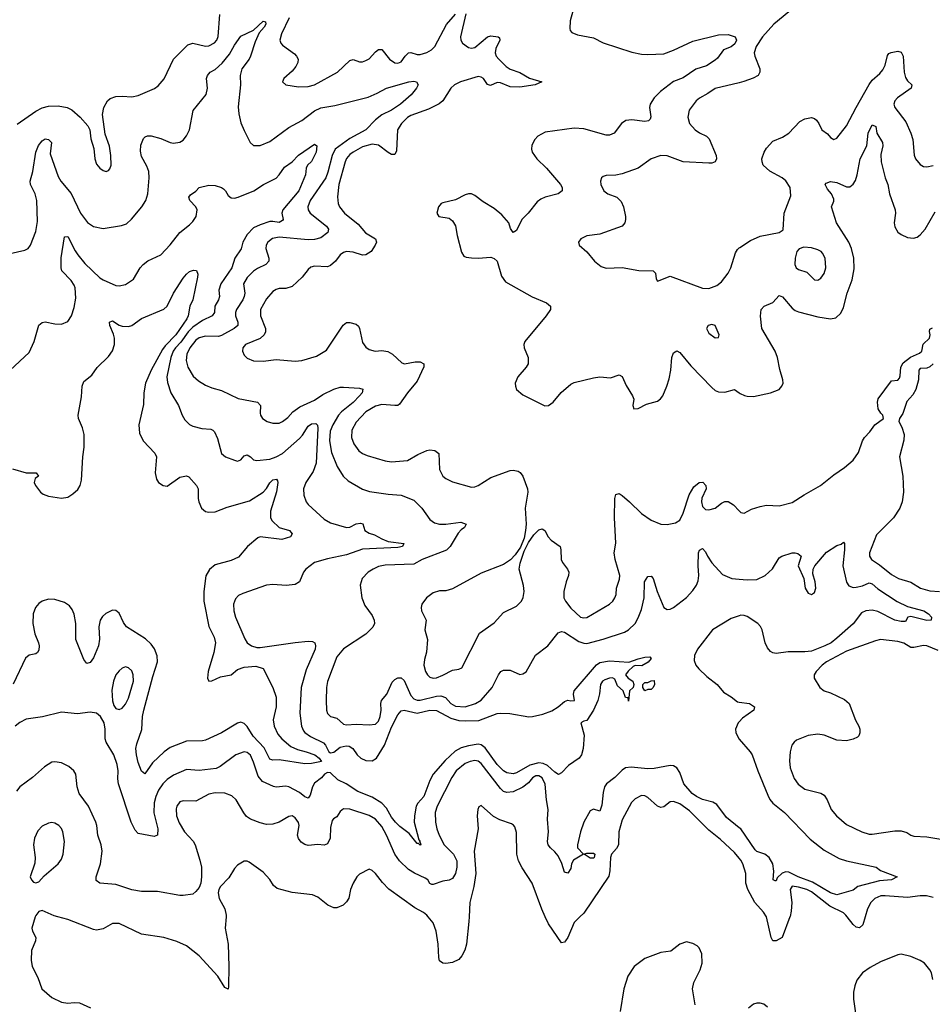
# Model space of a CAD drawing. Header units: inches. Extents: x 1173000 to 1307049, y 522583 to 678455.
# Tile 388 of 617: x 1285510 to 1291205, y 569454 to 575597. Entities that reach past the tile are written whole.
import ezdxf

# ---------------------------------------------------------------- set-up
doc = ezdxf.new("R2010")
doc.units = ezdxf.units.IN
doc.header["$MEASUREMENT"] = 0
for name, color, linetype in [('B2586', 7, 'Continuous'), ('B2587', 7, 'Continuous'), ('B2596', 7, 'Continuous'), ('B2597', 7, 'Continuous')]:
    doc.layers.add(name, color=color, linetype=linetype)

msp = doc.modelspace()

# ---------------------------------------------------------------- linework, layer by layer
at = {"layer": 'B2586', "color": 5}
for points, elevation in [([(1285607.6, 570000), (1285586.8, 569930), (1285590.7, 569910), (1285610.5, 569870), (1285608.5, 569850), (1285583.1, 569790), (1285581.1, 569730), (1285588.8, 569690), (1285622.2, 569622.2), (1285647.4, 569550), (1285710, 569497), (1285770, 569467.6), (1285810, 569461.5), (1285850, 569466.3), (1285883.6, 569463.6), (1285951.2, 569431.2)], 880), ([(1286798, 570000), (1286792.9, 569930), (1286811.9, 569830), (1286815.6, 569690), (1286814, 569566), (1286810, 569549), (1286790, 569559.3), (1286746.3, 569630), (1286630, 569756.3), (1286550, 569818.3), (1286490, 569845.7), (1286410, 569871), (1286270, 569892.4), (1286130, 569958.9), (1286090, 569958.7), (1286030, 569924.7), (1285990, 569916.9), (1285970, 569920.5), (1285810, 569984), (1285748.5, 570000)], 880), ([(1288314.6, 570000), (1288312.9, 569970), (1288297.2, 569830), (1288288.2, 569791.8), (1288270, 569757), (1288250, 569734), (1288210, 569715.6), (1288170, 569709.6), (1288151.5, 569711.5), (1288130, 569725.2), (1288125.2, 569745.2), (1288121.5, 569830), (1288109, 569910), (1288090, 569962), (1288059.1, 570000)], 880), ([(1289005.7, 570000), (1288970, 569965.2), (1288930.5, 569870.5), (1288916.4, 569850), (1288910, 569842.9), (1288890, 569838.4), (1288810, 569956.3), (1288789.6, 570000)], 880), ([(1289724.2, 569450), (1289708.3, 569550), (1289715.8, 569590), (1289755.8, 569670), (1289769.6, 569710), (1289767.6, 569770), (1289750, 569806), (1289738, 569818), (1289710, 569834.5), (1289670, 569844.5), (1289630, 569829.4), (1289573.7, 569786.3), (1289510, 569776.8), (1289410, 569740.4), (1289344.2, 569690), (1289304, 569630), (1289280.3, 569550), (1289258, 569410)], 920)]:
    msp.add_lwpolyline(points, dxfattribs=dict(at, elevation=elevation))
at = {"layer": 'B2587', "color": 5}
for points, elevation in [([(1285493.7, 574946.3), (1285610, 575026), (1285650, 575046.8), (1285690, 575057.7), (1285750, 575060.2), (1285807.3, 575050), (1285835, 575035), (1285888.2, 574988.2), (1285935.1, 574935.1), (1285946.7, 574910), (1285954.9, 574854.9), (1285972.7, 574792.7), (1285978.4, 574730), (1285990, 574694.8), (1286010, 574670.7), (1286030, 574656.3), (1286050, 574650.7), (1286063.7, 574656.3), (1286073.3, 574666.7), (1286080.7, 574690), (1286079.7, 574750), (1286070, 574808.7), (1286043.9, 574883.9), (1286026, 575006), (1286035.9, 575050), (1286057.6, 575090), (1286075.4, 575104.6), (1286110, 575117.1), (1286150, 575120.2), (1286210, 575116.3), (1286250, 575125), (1286351.8, 575168.2), (1286374.6, 575185.4), (1286410.8, 575229.2), (1286469.9, 575350.1), (1286560, 575440), (1286590, 575450.2), (1286670, 575432), (1286690, 575434), (1286726.5, 575453.5), (1286739.8, 575470), (1286747.9, 575492.1), (1286758.6, 575630)], 880), ([(1288293.7, 575633.7), (1288261.2, 575490), (1288262, 575470), (1288272.2, 575450), (1288310, 575423.6), (1288330, 575419.7), (1288350, 575423.2), (1288430, 575490.2), (1288450, 575495.5), (1288496, 575490), (1288503.8, 575483.8), (1288505.3, 575470), (1288481.8, 575418.2), (1288477.4, 575390), (1288483.2, 575370), (1288498.9, 575350), (1288545.5, 575305.5), (1288570, 575288.3), (1288630, 575268.1), (1288692.2, 575232.2), (1288767.7, 575210), (1288727.3, 575190), (1288630, 575176.7), (1288570, 575178.7), (1288510, 575202.8), (1288490, 575205), (1288447.6, 575187.6), (1288430, 575192.8), (1288405.1, 575230), (1288390, 575239.1), (1288370, 575242.5), (1288260.9, 575210), (1288222.4, 575190), (1288200.2, 575170), (1288150.2, 575090), (1288127.3, 575072.7), (1288060.4, 575039.6), (1287950, 574999.4), (1287930, 574987.2), (1287893.5, 574950), (1287868, 574910), (1287860.4, 574779.6), (1287850, 574756.3), (1287830, 574757.1), (1287810, 574768.5), (1287750, 574814.2), (1287710, 574821), (1287650, 574803.8), (1287590, 574771.7), (1287570, 574756.1), (1287550, 574731.8), (1287540.4, 574710), (1287501, 574570), (1287492.5, 574492.5), (1287497.8, 574450), (1287505, 574430), (1287536.1, 574390), (1287622.5, 574322.5), (1287666.9, 574266.9), (1287730.3, 574230), (1287737.3, 574210), (1287727.6, 574190), (1287702.4, 574150), (1287670, 574129.8), (1287650, 574127.7), (1287590, 574147.3), (1287549.6, 574150.4), (1287530, 574144.2), (1287509.6, 574130.4), (1287480.6, 574090), (1287450, 574063.2), (1287430, 574055), (1287350, 574059.2), (1287327.1, 574052.9), (1287310, 574038), (1287273, 573990), (1287210, 573932.1), (1287170, 573920.7), (1287130, 573920.3), (1287110, 573914.8), (1287090, 573902.4), (1287050, 573856.1), (1287013.7, 573790), (1287011.7, 573750), (1287043.8, 573670), (1287043.5, 573650), (1287035.2, 573630), (1287010, 573607.9), (1286918.7, 573570), (1286902, 573550), (1286899.6, 573530), (1286910, 573504.4), (1286930, 573484.6), (1286969.3, 573469.3), (1287030, 573467.1), (1287110, 573477.3), (1287230, 573466.7), (1287270, 573470.3), (1287361.4, 573498.6), (1287425.5, 573534.5), (1287529, 573691), (1287550, 573707), (1287570, 573708.9), (1287610, 573697.6), (1287624.8, 573684.8), (1287631.3, 573671.3), (1287650, 573583), (1287670, 573554), (1287690, 573538.9), (1287729.1, 573529.1), (1287770, 573532.6), (1287806.7, 573526.7), (1287836.3, 573510), (1287895.5, 573455.5), (1287910.5, 573450.5), (1287977.2, 573462.8), (1288010, 573462.3), (1288031.1, 573451.1), (1288032.3, 573432.3), (1287990, 573342.8), (1287929.2, 573270), (1287880.7, 573199.3), (1287868.9, 573191.1), (1287850.3, 573189.7), (1287770, 573197), (1287730, 573185.8), (1287670, 573149.8), (1287610, 573086.8), (1287582.8, 573037.2), (1287580.4, 572990), (1287594.3, 572950), (1287627.3, 572907.3), (1287650, 572890.2), (1287677.6, 572877.6), (1287790, 572844.7), (1287830, 572838.6), (1287930, 572846.5), (1287995.4, 572884.6), (1288050, 572908.8), (1288070, 572913.1), (1288101, 572910), (1288126.4, 572890), (1288130, 572791.3), (1288150.4, 572750), (1288170, 572733.7), (1288210, 572714.6), (1288330, 572679.6), (1288350, 572681.8), (1288370, 572691.9), (1288450, 572740.4), (1288570, 572784), (1288590, 572786.5), (1288620, 572780), (1288632.9, 572772.9), (1288649.1, 572750), (1288678.6, 572670), (1288681.7, 572650), (1288664.2, 572550), (1288670.3, 572450), (1288666.7, 572410), (1288657, 572363), (1288634.6, 572305.4), (1288601.7, 572258.3), (1288572.9, 572227.1), (1288530, 572197.6), (1288390, 572144.2), (1288210, 572046.2), (1288170, 572033.3), (1288130, 572032.9), (1288090, 572022), (1288048.8, 571990), (1288020.3, 571950), (1288015.3, 571930), (1288017.6, 571910), (1288046, 571850), (1288037.6, 571790), (1288054.9, 571730), (1288049, 571651), (1288035.2, 571604.8), (1288031.4, 571570), (1288043.2, 571530), (1288054.9, 571510), (1288070, 571496), (1288090, 571489.3), (1288111.7, 571491.7), (1288150, 571506.7), (1288210, 571539.1), (1288250, 571544.6), (1288270, 571553), (1288379.7, 571770), (1288470, 571834), (1288530, 571898.7), (1288610, 571938.4), (1288641.6, 571970), (1288651.9, 571991.9), (1288658.7, 572030), (1288653.6, 572066.4), (1288627, 572170), (1288632.9, 572207.1), (1288658.7, 572281.3), (1288684.7, 572335.3), (1288717.4, 572382.6), (1288750, 572413.4), (1288770, 572420.4), (1288787.3, 572410), (1288808.7, 572370), (1288826, 572350), (1288882.4, 572310), (1288887.2, 572290), (1288889.2, 572229.2), (1288896.5, 572210), (1288929.2, 572169.2), (1288937.3, 572150), (1288935.5, 572130), (1288919.8, 572090), (1288905.3, 572030), (1288905.9, 571990), (1288915.9, 571970), (1288950, 571926.5), (1289010, 571870.3), (1289030, 571864.8), (1289050, 571867.8), (1289189.7, 571950), (1289211.2, 571970), (1289224.7, 571990), (1289231.1, 572010), (1289235.1, 572050), (1289253.5, 572106.5), (1289255.3, 572130), (1289226.6, 572230), (1289220.5, 572270), (1289229.7, 572330.3), (1289222.2, 572490), (1289223.2, 572610), (1289230, 572634), (1289250, 572640.3), (1289270, 572629.1), (1289316, 572590), (1289390, 572516), (1289450, 572474), (1289510, 572448.9), (1289550, 572447.4), (1289602.3, 572457.7), (1289630, 572474), (1289650, 572519.1), (1289686.7, 572633.3), (1289717.4, 572682.6), (1289750, 572708.8), (1289772.6, 572712.6), (1289792, 572690), (1289794.6, 572670), (1289767.3, 572612.7), (1289764.1, 572590), (1289770, 572559.3), (1289790, 572540.7), (1289810, 572538.5), (1289850, 572548.9), (1289890, 572580.7), (1289910, 572590.8), (1289930, 572590.7), (1289964, 572570), (1290000, 572532.4)], 880), ([(1287192.2, 575607.8), (1287142.7, 575510), (1287132.8, 575470), (1287139.5, 575450), (1287150, 575437.6), (1287224.1, 575384.1), (1287237.6, 575370), (1287247, 575350), (1287245.7, 575330), (1287234, 575306), (1287210, 575276.9), (1287157.3, 575230), (1287151, 575210), (1287170.6, 575190.6), (1287250, 575178), (1287310, 575180.3), (1287350, 575190.2), (1287493, 575270), (1287570, 575342.4), (1287590, 575348.2), (1287630, 575335.3), (1287650, 575334.9), (1287670, 575341.7), (1287690, 575353.4), (1287730, 575396), (1287750, 575410.3), (1287770, 575410.4), (1287818, 575350), (1287850, 575327.1), (1287870, 575326.2), (1287890, 575333.7), (1287915.4, 575370), (1287937.2, 575390), (1287950, 575393.4), (1287990, 575379.1), (1288010, 575379.7), (1288050, 575392.2), (1288079.8, 575410), (1288100.2, 575430), (1288172.6, 575567.4), (1288230, 575631.2)], 880), ([(1288961.5, 575650), (1288946, 575590), (1288942.4, 575542.4), (1288944.9, 575530), (1288956.4, 575516.4), (1288990, 575502.4), (1289090, 575484.2), (1289152, 575452), (1289330, 575394), (1289390, 575382.2), (1289430, 575379.7), (1289530, 575384.3), (1289590, 575406.7), (1289710, 575463.5), (1289870, 575503.1), (1289930, 575504.7), (1289974.6, 575490), (1289982.3, 575470), (1289972.6, 575447.4), (1289950, 575427.8), (1289901.7, 575410), (1289863.6, 575356.4), (1289850, 575344.4), (1289796.3, 575310), (1289730, 575289), (1289650, 575234), (1289590, 575211.5), (1289507.8, 575150), (1289469.4, 575110), (1289443.7, 575070), (1289440.8, 575050), (1289448.5, 574991.5), (1289443.5, 574976.5), (1289433.3, 574966.7), (1289410, 574962.2), (1289330, 574973.3), (1289292.4, 574967.6), (1289266.3, 574950), (1289219.5, 574890), (1289190, 574876), (1289170, 574876.4), (1289030, 574916.1), (1288970, 574921.1), (1288790, 574895.8), (1288743.8, 574870), (1288725.3, 574850), (1288705.9, 574814.1), (1288702.8, 574790), (1288707.9, 574770), (1288736.1, 574730), (1288798.3, 574670), (1288883.8, 574570), (1288894.4, 574550), (1288895.5, 574530), (1288870.2, 574509.8), (1288790, 574489.7), (1288761.8, 574478.2), (1288738.2, 574461.8), (1288683.1, 574390), (1288643, 574350), (1288610, 574282), (1288590, 574268.7), (1288573.6, 574293.6), (1288562, 574330), (1288518.8, 574378.8), (1288470, 574419.1), (1288401.3, 574461.3), (1288350, 574501.1), (1288330, 574509.7), (1288310, 574511.2), (1288290, 574505.4), (1288230, 574472.4), (1288150, 574455.4), (1288139.1, 574450), (1288122.4, 574430), (1288114, 574390), (1288126, 574370), (1288190, 574358), (1288210, 574342), (1288230, 574310.8), (1288239.5, 574250), (1288266, 574146), (1288282, 574122), (1288295.6, 574115.6), (1288330, 574110.4), (1288370, 574108.4), (1288450, 574114.9), (1288470, 574107.7), (1288490.5, 574090), (1288516.5, 573996.5), (1288541.5, 573961.5), (1288707.6, 573867.6), (1288798, 573830), (1288822, 573810), (1288822, 573790), (1288796.3, 573750), (1288662.4, 573590), (1288656.4, 573570), (1288657.6, 573550), (1288683, 573490), (1288682, 573450), (1288670.6, 573430), (1288618, 573370), (1288602.4, 573330), (1288603.1, 573310), (1288610.5, 573290), (1288650, 573257.1), (1288787.1, 573187.1), (1288810, 573190.3), (1288838.9, 573210), (1288889.1, 573270.9), (1288950, 573322.6), (1288970, 573333.7), (1289090, 573363.1), (1289130, 573368.8), (1289196.9, 573363.1), (1289250, 573380.7), (1289270, 573371), (1289295.1, 573315.1), (1289334.9, 573250), (1289342, 573230), (1289336, 573190), (1289342, 573170), (1289370, 573171), (1289420.6, 573199.4), (1289490, 573217), (1289508.7, 573231.3), (1289522.4, 573250), (1289548.9, 573311.1), (1289562.6, 573357.4), (1289574, 573410), (1289578.5, 573490), (1289590, 573519.1), (1289610, 573530.4), (1289630, 573521.3), (1289698, 573438), (1289830, 573302), (1289850, 573284.6), (1289870, 573274.6), (1289910, 573273.1), (1289970, 573290.4), (1290000, 573268.8)], 920), ([(1285450, 574138.3), (1285541.4, 574158.6), (1285562, 574170), (1285576.9, 574190), (1285610, 574274.8), (1285622, 574338), (1285617.4, 574470), (1285607.1, 574510), (1285578.2, 574570), (1285575.6, 574590), (1285592.2, 574650), (1285609.8, 574770.2), (1285627.7, 574812.3), (1285650, 574842), (1285670, 574853), (1285690, 574850.4), (1285708.2, 574830), (1285700.2, 574760.2), (1285750, 574619.5), (1285767.6, 574590), (1285831.8, 574511.8), (1285890, 574390.4), (1285932.8, 574332.8), (1285970, 574306.3), (1286030, 574295.3), (1286146.1, 574313.9), (1286175.5, 574324.5), (1286208.1, 574351.9), (1286272.2, 574430), (1286296.4, 574470), (1286308.8, 574510), (1286317.7, 574610), (1286315.3, 574650), (1286303.2, 574683.2), (1286270, 574743.7), (1286264.1, 574775.9), (1286265.7, 574814.3), (1286283.1, 574856.9), (1286293.1, 574866.9), (1286307.7, 574872.3), (1286330, 574872.7), (1286390, 574856.9), (1286450, 574830.3), (1286470, 574826), (1286510, 574832.8), (1286530, 574844.9), (1286550, 574871.7), (1286570, 574910.4), (1286593.1, 575030), (1286673.2, 575130), (1286681.5, 575170), (1286676.4, 575230), (1286682, 575250), (1286698.3, 575270), (1286730, 575287.2), (1286773, 575327), (1286818.6, 575381.4), (1286850, 575438), (1286890, 575494.4), (1286968.2, 575531.8), (1287030, 575588.4), (1287044, 575584), (1287046.7, 575570), (1287035, 575550), (1287004.1, 575515.9), (1286980.4, 575459.6), (1286951.3, 575368.7), (1286942, 575350), (1286895.3, 575290), (1286884.8, 575250), (1286887.4, 575190), (1286873, 575053), (1286876.6, 575010), (1286890, 574954), (1286910, 574904.9), (1286948, 574830), (1286970, 574813), (1287010, 574812.2), (1287070, 574836.9), (1287190, 574925.5), (1287270, 574967.5), (1287350, 575029.4), (1287390, 575048), (1287477.5, 575062.5), (1287685.4, 575114.6), (1287741.5, 575138.5), (1287798, 575170), (1287939, 575210), (1287970, 575213.6), (1287986, 575210), (1287995.8, 575190), (1287985.7, 575170), (1287952.2, 575127.8), (1287885.3, 575070), (1287830, 575032.2), (1287770, 575002.9), (1287730, 574971.9), (1287670, 574910.8), (1287570, 574856.9), (1287479.6, 574790), (1287460.8, 574750), (1287433.7, 574646.3), (1287419.7, 574610), (1287323.2, 574470), (1287307.9, 574430), (1287310.2, 574410), (1287323.6, 574390), (1287425.5, 574310), (1287436.1, 574290), (1287432.9, 574270), (1287390, 574236.4), (1287350, 574224.8), (1287310, 574223.4), (1287130, 574239.9), (1287088.4, 574231.6), (1287058.2, 574210), (1287047.7, 574190), (1287046.3, 574170), (1287065.4, 574110), (1287065.5, 574090), (1287047, 574070), (1286995, 574045), (1286970, 574027.7), (1286930, 573988.5), (1286907.2, 573950), (1286914.2, 573890), (1286910.9, 573870), (1286902.3, 573850), (1286862.1, 573790), (1286856.1, 573770), (1286856.3, 573750), (1286871.8, 573710), (1286872.1, 573690), (1286847.9, 573670), (1286770, 573626.2), (1286750, 573621.6), (1286670, 573621.7), (1286630, 573611.6), (1286610, 573598), (1286571.1, 573550), (1286552.1, 573510), (1286548.6, 573470), (1286559.8, 573430), (1286593.3, 573373.3), (1286624.9, 573344.9), (1286670, 573317.6), (1286710, 573300.8), (1286770, 573283.7), (1286873.7, 573233.7), (1286994, 573210), (1287012, 573190), (1287010, 573142), (1287012.2, 573130), (1287025.7, 573110), (1287053.4, 573090), (1287090, 573079.2), (1287130, 573079.6), (1287150.7, 573089.3), (1287183.7, 573116.3), (1287215.1, 573150), (1287257.7, 573182.3), (1287350, 573223.2), (1287402.1, 573257.9), (1287470, 573292.1), (1287510, 573303.6), (1287530, 573304), (1287630, 573299.1), (1287651.6, 573291.6), (1287647.3, 573270), (1287631.4, 573250), (1287591.8, 573208.2), (1287518.1, 573150), (1287499.6, 573130), (1287465, 573070), (1287448.4, 573030), (1287443.5, 572970), (1287456.1, 572896.1), (1287490.1, 572810.1), (1287528.9, 572750), (1287560.3, 572720.3), (1287650, 572667.9), (1287693.7, 572653.7), (1287810, 572636.5), (1287890, 572630.2), (1287970, 572598.9), (1288019.5, 572550), (1288070, 572479.3), (1288097.5, 572457.5), (1288130, 572450.2), (1288170, 572450.2), (1288262.5, 572462.5), (1288295.5, 572450), (1288286, 572430), (1288265, 572415), (1288246.2, 572393.8), (1288196.9, 572310), (1288172.5, 572287.5), (1288021.1, 572230), (1287970, 572199.3), (1287790, 572193.7), (1287750, 572185.3), (1287714.9, 572170), (1287684.4, 572150), (1287647, 572110), (1287634.6, 572070), (1287646, 571990), (1287663.2, 571943.2), (1287710, 571880.7), (1287722, 571850), (1287723.1, 571830), (1287713.3, 571806.7), (1287670, 571763.5), (1287530, 571671.7), (1287490, 571623), (1287430, 571469), (1287424.3, 571430), (1287422, 571350), (1287423.6, 571290), (1287430, 571268), (1287450, 571250.3), (1287490, 571239.6), (1287530, 571201.2), (1287550, 571198), (1287610, 571202.8), (1287690, 571198), (1287730, 571201.3), (1287750, 571220.5), (1287760.3, 571250), (1287765, 571290), (1287762.8, 571330), (1287768.6, 571350), (1287800.8, 571390), (1287835.1, 571464.9), (1287850, 571479.7), (1287870, 571490.3), (1287890, 571491.8), (1287910, 571474), (1287950, 571380.7), (1287970, 571359.4), (1287990, 571352.1), (1288010, 571352.4), (1288110, 571376), (1288138.6, 571378.6), (1288168, 571368), (1288200.2, 571330), (1288230, 571313.9), (1288290, 571310.8), (1288355.1, 571330), (1288390, 571351.5), (1288459.2, 571430), (1288497.6, 571510), (1288512.7, 571530), (1288530, 571539.5), (1288570, 571539.5), (1288630, 571512.7), (1288650, 571516.4), (1288670, 571528.4), (1288728.1, 571631.9), (1288806, 571690), (1288870, 571772.7), (1288890, 571779.5), (1288910, 571775.6), (1288998.2, 571718.2), (1289030, 571706.5), (1289050, 571705.3), (1289150, 571731.9), (1289283.1, 571776.9), (1289310, 571791.3), (1289351.2, 571830), (1289370, 571864.6), (1289390, 571918), (1289406.5, 571990), (1289408.4, 572090), (1289430, 572122.5), (1289450, 572125.6), (1289462.7, 572110), (1289487.1, 572030), (1289530, 571930.5), (1289550, 571917.1), (1289570, 571920.4), (1289590, 571930.3), (1289670, 571992.4), (1289710, 572036.9), (1289732.6, 572070), (1289743.1, 572096.9), (1289748.6, 572130), (1289744.3, 572190), (1289746.8, 572270), (1289751.6, 572288.4), (1289770, 572297.6), (1289790, 572277.3), (1289801.3, 572250), (1289830, 572208.9), (1289895.4, 572135.4), (1289954, 572110), (1290000, 572106.1)], 860), ([(1290000, 575203.9), (1289850, 575168.3), (1289803.8, 575136.2), (1289752.1, 575107.9), (1289730.4, 575090), (1289687.9, 575032.1), (1289679.5, 574990), (1289690.4, 574950), (1289724.4, 574910), (1289751.2, 574891.2), (1289795.5, 574870), (1289813.2, 574853.2), (1289857, 574750), (1289858.4, 574730), (1289850.5, 574710), (1289830, 574702.4), (1289810, 574702), (1289650, 574710.8), (1289550, 574747.2), (1289510, 574749.7), (1289450, 574729.6), (1289369.2, 574670.8), (1289270, 574635.1), (1289230, 574628), (1289170, 574625.1), (1289150, 574619.3), (1289140.7, 574610), (1289133.4, 574590), (1289136.4, 574570), (1289154.9, 574530), (1289180.7, 574510), (1289236.3, 574490), (1289263.7, 574463.7), (1289276.9, 574430), (1289290.3, 574370), (1289290.3, 574350), (1289286.4, 574330), (1289270, 574309.7), (1289130, 574259.2), (1289050, 574249.3), (1289011.3, 574230), (1288998, 574210), (1289001, 574190), (1289048.5, 574148.5), (1289096.3, 574090), (1289138, 574058), (1289170, 574046), (1289270, 574052), (1289373.3, 574033.3), (1289462, 574030), (1289476.7, 574016.7), (1289481.4, 573981.4), (1289490, 573966.8), (1289570, 573998), (1289770, 573921.6), (1289810, 573919.1), (1289861.2, 573938.8), (1289890, 573960.7), (1289930, 574016.3), (1289946.9, 574050), (1289977.5, 574142.5), (1289990, 574164.4), (1290000, 574173.6)], 940), ([(1285450, 573410.8), (1285570, 573520.5), (1285599.7, 573590), (1285630, 573690.7), (1285650, 573707.3), (1285670, 573713), (1285730, 573699.1), (1285770, 573697.3), (1285810, 573714.8), (1285834, 573750), (1285850, 573802), (1285860.9, 573859.1), (1285855.5, 573924.5), (1285850, 573941.6), (1285831.6, 573970), (1285772.4, 574030), (1285768.1, 574050), (1285769.1, 574110.9), (1285790, 574242.8), (1285810, 574245.5), (1285855.3, 574155.3), (1285872.8, 574130), (1285916.5, 574076.5), (1286010, 573987.6), (1286030, 573974.3), (1286110, 573939.5), (1286130, 573935.8), (1286170, 573945.3), (1286221, 573979), (1286261.6, 574050), (1286279.5, 574070), (1286310, 574092.4), (1286390, 574130.5), (1286450, 574192.7), (1286509.6, 574270), (1286570, 574317), (1286590, 574338.4), (1286610.7, 574370), (1286617.1, 574410), (1286608.3, 574430), (1286571.1, 574470), (1286565.7, 574490), (1286575.5, 574504.5), (1286610, 574527.6), (1286630.5, 574549.5), (1286690, 574564.9), (1286730, 574562.1), (1286770.1, 574550.1), (1286781.5, 574541.5), (1286794.2, 574530), (1286810, 574500.4), (1286830, 574485.7), (1286850, 574484.2), (1286873.2, 574490), (1286972, 574530), (1287032, 574570), (1287110, 574609), (1287130, 574628.9), (1287162.7, 574677.3), (1287210.4, 574709.6), (1287250, 574752.3), (1287350, 574821.3), (1287363.8, 574810), (1287359.1, 574770), (1287330, 574712.3), (1287306.7, 574690), (1287297.3, 574670), (1287294, 574630), (1287251.6, 574530), (1287153, 574410), (1287146.6, 574390), (1287153.1, 574350), (1287150, 574343.5), (1287130, 574332.7), (1287090, 574339), (1287070, 574337.4), (1287010, 574317.6), (1286970, 574298.4), (1286930, 574257), (1286903.4, 574210), (1286891.5, 574168.5), (1286853.1, 574110), (1286833.2, 574050), (1286764.3, 573950), (1286753.4, 573910), (1286756.8, 573870), (1286751, 573850), (1286728.6, 573810), (1286726.5, 573770), (1286710.3, 573750), (1286650, 573719.9), (1286590, 573679.7), (1286561.8, 573650), (1286515.2, 573584.8), (1286482.1, 573550), (1286468.2, 573530), (1286453.2, 573490), (1286428.1, 573370), (1286432.9, 573332.9), (1286452.4, 573270), (1286501.3, 573190), (1286524.6, 573130), (1286541.1, 573101.1), (1286570, 573072.2), (1286590, 573061.7), (1286647.2, 573047.2), (1286702, 573042), (1286715.8, 573035.8), (1286725.2, 573025.2), (1286744.3, 572984.3), (1286770, 572890.7), (1286794.8, 572870), (1286850, 572848.5), (1286870, 572843.8), (1286889.7, 572850.3), (1286910, 572876.4), (1286930, 572882.4), (1286950, 572870.3), (1286970, 572850.3), (1286990, 572846), (1287070, 572855.6), (1287110, 572870.2), (1287150, 572891.2), (1287256.7, 572983.3), (1287275.8, 573004.2), (1287310, 573061.5), (1287330, 573075.4), (1287358, 573078), (1287368, 573068), (1287369.6, 573049.6), (1287359.6, 572830), (1287341.8, 572778.2), (1287295.9, 572710), (1287280.8, 572670), (1287283.1, 572630), (1287298, 572590), (1287310, 572572.7), (1287410, 572481.3), (1287450, 572458), (1287550, 572429), (1287570, 572431.5), (1287610, 572452.3), (1287636.5, 572456.5), (1287651.2, 572451.2), (1287664.7, 572410), (1287690, 572394.2), (1287724, 572384), (1287770, 572357.5), (1287810, 572341.3), (1287906.8, 572330), (1287898.4, 572310), (1287870, 572303.7), (1287650, 572294.7), (1287550, 572257.9), (1287430, 572233), (1287350, 572210.8), (1287296.4, 572170), (1287280.4, 572150), (1287255.5, 572090), (1287230, 572073.3), (1287173.4, 572066.6), (1287090, 572072.8), (1287050, 572068.9), (1286903, 572017), (1286875.9, 572004.1), (1286856, 571984), (1286845, 571950), (1286847.2, 571910), (1286856.5, 571870), (1286913.9, 571733.9), (1286930.4, 571710), (1286957.1, 571690), (1286990, 571679.7), (1287010, 571679.7), (1287228.5, 571711.5), (1287310, 571719.1), (1287337.1, 571717.1), (1287352.4, 571710), (1287356.9, 571690), (1287353.4, 571670), (1287298.2, 571541.8), (1287267, 571430), (1287257.1, 571270), (1287267.8, 571190), (1287281.2, 571161.2), (1287290, 571149), (1287324.3, 571124.3), (1287405.4, 571085.4), (1287418.4, 571070), (1287439.3, 571030), (1287450, 571022.5), (1287470, 571026.8), (1287510, 571059.2), (1287547.4, 571067.4), (1287565, 571065), (1287589.2, 571050), (1287615, 571010), (1287638.8, 570990), (1287670, 570976.3), (1287710, 570973.9), (1287735.7, 570990), (1287786.8, 571070), (1287830, 571183.7), (1287870, 571260.6), (1287890, 571286), (1287910, 571289.5), (1287990, 571271.4), (1288070, 571288.6), (1288110, 571286.9), (1288199.4, 571239.4), (1288250, 571225.6), (1288290, 571221.9), (1288376, 571224), (1288490, 571267.9), (1288510.8, 571270.8), (1288569.3, 571269.3), (1288687.5, 571247.5), (1288710, 571249.2), (1288774.7, 571265.3), (1288830, 571286), (1288869.9, 571310.1), (1288910, 571343.7), (1288930, 571352.2), (1288950, 571347.2), (1288972, 571350), (1288966, 571390), (1288969.7, 571410), (1289110, 571572.6), (1289130, 571587.2), (1289190, 571597.3), (1289312.1, 571587.9), (1289369.6, 571610.4), (1289410, 571619.5), (1289442, 571622), (1289451.3, 571611.3), (1289431.8, 571588.2), (1289393.1, 571566.9), (1289350, 571567), (1289337.5, 571562.5), (1289306.6, 571533.4), (1289290.4, 571510), (1289306, 571490), (1289335.5, 571470), (1289343, 571450), (1289338.8, 571430), (1289316, 571410), (1289310, 571346), (1289306, 571366), (1289290, 571368), (1289275.3, 571410), (1289240.7, 571440.7), (1289223, 571483), (1289210, 571491.1), (1289190, 571488.2), (1289160.7, 571479.3), (1289146.3, 571470), (1289134.9, 571450), (1289128.8, 571391.2), (1289116.9, 571350), (1289090, 571289.2), (1289050, 571224), (1289030, 571221.2), (1289011.3, 571210), (1289032.4, 571132.4), (1289026, 571050), (1289016, 571010), (1289000.4, 570990), (1288935.3, 570944.7), (1288890, 570898), (1288871.9, 570888.1), (1288850, 570901.7), (1288803.4, 570943.4), (1288776.6, 570956.6), (1288750, 570961), (1288694.2, 570945.8), (1288610, 570897.7), (1288590, 570891.8), (1288550, 570899), (1288530, 570910.6), (1288490, 570949.9), (1288414.8, 571054.8), (1288390, 571073.7), (1288370, 571077.3), (1288310, 571067.2), (1288265.2, 571054.8), (1288226.4, 571033.6), (1288164.4, 570975.6), (1288090.7, 570890), (1288068.7, 570851.3), (1288032.6, 570750), (1287995.5, 570710), (1287984.8, 570690), (1287972.7, 570630), (1287970.6, 570590), (1288000.3, 570480.3), (1288008, 570470), (1288005.4, 570465.4), (1288010, 570464.7), (1288013.1, 570450), (1288010, 570446.3), (1287998.3, 570458.3), (1287990, 570458), (1287939.8, 570519.8), (1287882.7, 570562.7), (1287854.4, 570590), (1287830, 570621.2), (1287798.9, 570678.9), (1287770, 570708.8), (1287710, 570746.2), (1287620.9, 570780.9), (1287548.2, 570830), (1287495.3, 570855.3), (1287450, 570898.7), (1287430, 570900.7), (1287411.1, 570890), (1287392.5, 570867.5), (1287350, 570834.5), (1287337.3, 570810), (1287321.6, 570758.4), (1287310, 570740.4), (1287290, 570748.1), (1287255.1, 570775.1), (1287190, 570810.5), (1287170, 570815.6), (1287110, 570809.8), (1287093.1, 570813.1), (1287024.7, 570844.7), (1286997.2, 570877.2), (1286970, 570965.1), (1286950, 571008), (1286930, 571025.7), (1286910, 571029.7), (1286859.5, 571010), (1286762, 570938), (1286735.1, 570924.9), (1286630, 570912.2), (1286550, 570918.4), (1286470, 570884.8), (1286430, 570857.4), (1286403.5, 570830), (1286376.3, 570790), (1286359.2, 570750), (1286349.2, 570710.8), (1286348.1, 570648.1), (1286371.2, 570548.8), (1286370.2, 570509.8), (1286350, 570501.7), (1286250, 570519.7), (1286230, 570540.5), (1286206.3, 570590), (1286125.8, 570830), (1286121.8, 570861.8), (1286123.8, 570910), (1286117.8, 570950), (1286097.2, 571010), (1286049.9, 571089.9), (1286042.4, 571110), (1286042.5, 571170), (1286036.5, 571210), (1286013.3, 571250), (1285990, 571269.8), (1285950, 571277.2), (1285870, 571266.9), (1285770, 571276.3), (1285651.6, 571248.4), (1285550, 571233.3), (1285510, 571213.3), (1285482.4, 571190)], 840), ([(1285465.1, 572794.9), (1285550, 572770.2), (1285613.4, 572770), (1285626.8, 572750), (1285605.8, 572734.2), (1285600.4, 572710), (1285608.5, 572690), (1285639.6, 572650), (1285656.7, 572636.7), (1285690, 572625), (1285770, 572611.4), (1285810, 572618.5), (1285841.4, 572638.6), (1285872.9, 572667.1), (1285888.2, 572691.8), (1285895.8, 572724.2), (1285903.5, 572870), (1285911.9, 572930), (1285911.5, 573010), (1285902.5, 573050), (1285877.1, 573110), (1285874.6, 573130), (1285896.2, 573243.8), (1285899.1, 573310), (1285910, 573340.5), (1285960.4, 573379.6), (1285993.3, 573426.7), (1286064.6, 573495.4), (1286088.6, 573531.4), (1286101.7, 573570), (1286101.8, 573610), (1286095.6, 573635.6), (1286071.6, 573688.4), (1286070, 573710.6), (1286090, 573717.8), (1286130, 573691.5), (1286150, 573685.3), (1286190, 573683.1), (1286210.8, 573689.2), (1286270, 573732), (1286410, 573790.4), (1286430.9, 573810), (1286469.8, 573890), (1286530, 573984.4), (1286550, 574010.3), (1286570, 574025.3), (1286595.5, 574035.5), (1286612.7, 574032.7), (1286621.6, 574010), (1286619.3, 573990), (1286590.3, 573850.3), (1286570.9, 573809.1), (1286560.5, 573750), (1286552.9, 573730), (1286484.7, 573630), (1286417, 573563), (1286400.7, 573539.3), (1286330.1, 573410), (1286295.8, 573330), (1286285.1, 573270), (1286282.7, 573197.3), (1286252.8, 573070), (1286257.5, 573017.5), (1286280.3, 572970), (1286352.9, 572892.9), (1286363.1, 572870), (1286354.4, 572770), (1286363.8, 572730), (1286376.3, 572710), (1286406, 572690), (1286430, 572687), (1286510, 572744), (1286550, 572752), (1286564.7, 572744.7), (1286613.1, 572690), (1286624, 572670), (1286624.6, 572610), (1286628.9, 572590), (1286644.2, 572550), (1286669.3, 572529.3), (1286690, 572525.2), (1286730, 572527.6), (1286804.5, 572555.5), (1286943.9, 572596.1), (1287029.9, 572650.1), (1287050, 572673.1), (1287070, 572707.2), (1287090, 572725.5), (1287111.5, 572731.5), (1287119.7, 572719.7), (1287121.8, 572710), (1287112.3, 572652.3), (1287075, 572530), (1287075, 572490), (1287086.5, 572470), (1287129.5, 572429.5), (1287194.4, 572410), (1287210.6, 572390), (1287199.5, 572370), (1287146.2, 572353.8), (1287010, 572370.6), (1286995.7, 572364.3), (1286931.7, 572310), (1286876.4, 572243.6), (1286830, 572223.5), (1286730, 572195.1), (1286693.5, 572166.5), (1286671.8, 572128.2), (1286659.3, 572030), (1286659.3, 571970), (1286690, 571810.6), (1286724.4, 571744.4), (1286732.3, 571710), (1286722.2, 571650), (1286685.7, 571530), (1286681.5, 571490), (1286689.4, 571469.4), (1286710, 571472.7), (1286762.5, 571497.5), (1286829.2, 571510.8), (1286870, 571542.2), (1286910, 571558), (1286984.6, 571564.6), (1287028.7, 571550), (1287090, 571430.8), (1287110, 571371), (1287110.1, 571309.9), (1287091.9, 571230), (1287098, 571190), (1287120, 571140), (1287146.2, 571110), (1287202.9, 571062.9), (1287243, 571043), (1287297.6, 571030), (1287351.4, 571010), (1287379.7, 570990), (1287394, 570970), (1287330, 570956.3), (1287290, 570955.5), (1287130, 570979.1), (1287090, 570976.5), (1287070, 570983.5), (1287035.2, 571055.2), (1286967.5, 571127.5), (1286930, 571186.7), (1286910, 571206.5), (1286890, 571213.5), (1286870, 571208.2), (1286770, 571148.7), (1286670, 571103), (1286650, 571097.4), (1286550, 571096.1), (1286450, 571057.4), (1286411.3, 571028.7), (1286339.5, 570960.5), (1286290, 570892), (1286270, 570909.6), (1286250, 570963.5), (1286238.7, 571010), (1286235.6, 571050), (1286241, 571079), (1286272.2, 571167.8), (1286277.3, 571250), (1286285.2, 571290), (1286341.4, 571498.6), (1286370.8, 571590), (1286367.6, 571627.6), (1286351.1, 571671.1), (1286330, 571701.1), (1286295.1, 571735.1), (1286176.2, 571810), (1286157.2, 571837.2), (1286130, 571893.7), (1286110, 571910.7), (1286090, 571912.5), (1286048, 571892), (1286027.2, 571872.8), (1286012.8, 571850), (1286004.2, 571810), (1286008.2, 571731.8), (1286002.2, 571690), (1285970, 571616.2), (1285950, 571587.3), (1285930, 571579.5), (1285910, 571606), (1285859.8, 571730), (1285861.1, 571830), (1285850, 571889.3), (1285837.8, 571917.8), (1285819.9, 571939.9), (1285790, 571961.2), (1285730, 571979.8), (1285690, 571981.2), (1285650.5, 571970), (1285630, 571954), (1285608.2, 571930), (1285594.2, 571890), (1285592.6, 571830), (1285605.3, 571765.3), (1285627.4, 571710), (1285631.7, 571690), (1285630, 571664), (1285622, 571650), (1285610, 571640.7), (1285570, 571631.5), (1285546.7, 571613.3), (1285470, 571451.6)], 820), ([(1290000, 571878.3), (1289950, 571862), (1289832.8, 571790), (1289738.9, 571670), (1289720.2, 571630), (1289719.3, 571599.3), (1289730.2, 571570.2), (1289747.3, 571547.3), (1289798.9, 571498.9), (1289863, 571450), (1289901.7, 571401.7), (1289950, 571372.7), (1289990, 571340.3), (1290000, 571338.9)], 860), ([(1290000, 571217), (1289993.4, 571210), (1289977.3, 571170), (1289978.5, 571150), (1289998.3, 571110), (1290000, 571108)], 860), ([(1290000, 570555.9), (1289919.6, 570619.6), (1289860.4, 570700.4), (1289834.4, 570714.4), (1289770, 570731.4), (1289733.3, 570750), (1289706.4, 570770), (1289654.5, 570830), (1289630, 570900.7), (1289610, 570929.7), (1289590, 570941.1), (1289570, 570944.4), (1289470, 570925.5), (1289430, 570924.1), (1289325.4, 570934.6), (1289291, 570929), (1289270, 570915.8), (1289223.1, 570870), (1289172.4, 570830), (1289159.3, 570810), (1289150, 570775.3), (1289142.4, 570697.6), (1289130, 570659.3), (1289090, 570672.3), (1289070, 570661.2), (1289030.3, 570589.7), (1289009.2, 570530.8), (1288991.4, 570450), (1288991.5, 570430), (1289028.2, 570390), (1288966.5, 570353.5), (1288954.3, 570330), (1288950, 570300.7), (1288930, 570272.4), (1288910, 570278.9), (1288893.1, 570333.1), (1288870, 570381.3), (1288850, 570406.3), (1288821.6, 570430), (1288808.2, 570450), (1288804.4, 570470), (1288810.6, 570530), (1288804.5, 570610), (1288807.4, 570670), (1288797, 570730), (1288788.6, 570828.6), (1288770, 570866.2), (1288750, 570880.3), (1288730, 570879.8), (1288710, 570867.2), (1288684.1, 570835.9), (1288650.6, 570809.4), (1288590, 570780.2), (1288550, 570775.4), (1288530, 570782.9), (1288510, 570800.3), (1288390, 570955.9), (1288370, 570971.2), (1288350, 570974.7), (1288321.6, 570970), (1288290, 570957), (1288233.5, 570910), (1288206.3, 570870), (1288115.4, 570690), (1288102.3, 570650), (1288103.8, 570590), (1288112.2, 570550), (1288127.5, 570510), (1288159.7, 570450), (1288217.2, 570390), (1288237.5, 570350), (1288238.1, 570310), (1288229.1, 570270.9), (1288210, 570238.8), (1288190, 570228.9), (1288150, 570223.1), (1288090, 570201.1), (1288082.5, 570202.5), (1288070, 570207.3), (1288056.4, 570230), (1288041.2, 570241.2), (1287973.1, 570273.1), (1287936.2, 570296.2), (1287879.4, 570350), (1287850.6, 570390), (1287799.9, 570510), (1287770, 570562.5), (1287730, 570608.5), (1287690, 570633.2), (1287570, 570671), (1287530, 570674.7), (1287510, 570658), (1287490, 570624.5), (1287467.7, 570612.3), (1287459.5, 570600.5), (1287450, 570558), (1287447.4, 570490), (1287430, 570454.5), (1287410, 570446.6), (1287370.8, 570450.8), (1287310, 570445.3), (1287290, 570450.9), (1287265.6, 570465.6), (1287248.8, 570488.8), (1287243.9, 570510), (1287253.6, 570570), (1287250, 570589), (1287230, 570616.9), (1287210, 570629.6), (1287190, 570626.3), (1287130, 570591.1), (1287090, 570578.9), (1287050, 570576.4), (1287010, 570586), (1286950, 570608.6), (1286926.2, 570626.2), (1286908.4, 570648.4), (1286860.9, 570730), (1286834.5, 570754.5), (1286790, 570771.9), (1286730, 570774.5), (1286690, 570766), (1286610, 570720.7), (1286530, 570722.9), (1286510, 570716.4), (1286490.2, 570690), (1286486.9, 570673.1), (1286489.5, 570630), (1286506.2, 570586.2), (1286538.2, 570530), (1286591.5, 570471.5), (1286604.4, 570450), (1286634, 570354), (1286643.9, 570310), (1286645.5, 570250), (1286640.5, 570210), (1286630, 570183.9), (1286610, 570157.2), (1286590, 570142), (1286530, 570133), (1286510, 570133), (1286370, 570158.3), (1286270, 570158.2), (1286210, 570168.9), (1286110, 570200.9), (1286009.8, 570209.8), (1285986.6, 570226.6), (1285986.6, 570250), (1286014, 570330), (1286025.7, 570410), (1286018.3, 570450), (1285998.3, 570510), (1285991.1, 570570), (1285985.7, 570590), (1285938.5, 570690), (1285880.4, 570770), (1285869.7, 570810), (1285860.7, 570890), (1285847, 570910), (1285817, 570937), (1285770, 570961.6), (1285730, 570967.8), (1285710, 570964.7), (1285664.5, 570935.5), (1285590.4, 570870), (1285510.3, 570810), (1285490, 570784.2)], 860), ([(1290000, 570365.2), (1289970, 570400.9), (1289883.1, 570483.1), (1289810, 570540.5), (1289690, 570660.3), (1289630, 570704.1), (1289590, 570719.8), (1289570, 570717.4), (1289530, 570686.9), (1289510, 570681.7), (1289490, 570689.7), (1289430, 570744.5), (1289410, 570755.3), (1289390, 570757.2), (1289350, 570736.8), (1289326.9, 570713.1), (1289270, 570605.1), (1289249.6, 570530.4), (1289245.8, 570450), (1289234.1, 570425.9), (1289203.2, 570390), (1289196.6, 570370), (1289193.4, 570286.6), (1289185.8, 570254.2), (1289030, 570023.7), (1289005.7, 570000)], 880), ([(1288789.6, 570000), (1288767.5, 570047.5), (1288708.7, 570210), (1288645.6, 570305.6), (1288622.7, 570350), (1288612, 570390), (1288610, 570526), (1288600.5, 570560.5), (1288592.3, 570572.3), (1288579.5, 570579.5), (1288505.7, 570605.7), (1288466.3, 570626.3), (1288390, 570694), (1288374.8, 570685.2), (1288368.2, 570670), (1288365.3, 570630), (1288371.7, 570550), (1288345.6, 570410), (1288355.9, 570270), (1288343.8, 570190), (1288319.8, 570090), (1288314.6, 570000)], 880), ([(1288059.1, 570000), (1288050, 570011.1), (1288030, 570026.6), (1287975.5, 570055.5), (1287813, 570173), (1287773.6, 570213.6), (1287730, 570269.6), (1287710, 570289.5), (1287690, 570297.2), (1287630, 570267), (1287613, 570250), (1287590, 570209.2), (1287574.9, 570170), (1287563.1, 570116.9), (1287550, 570092.7), (1287527.5, 570072.5), (1287490, 570055.6), (1287470, 570056.9), (1287431.9, 570071.9), (1287370, 570123), (1287337.7, 570137.7), (1287211, 570151), (1287116.2, 570176.2), (1287094.7, 570194.7), (1287070, 570232.3), (1287030, 570278), (1286942, 570342), (1286930, 570347), (1286910, 570347), (1286870, 570322.9), (1286850, 570300.7), (1286816.1, 570243.9), (1286763.2, 570190), (1286752.3, 570170), (1286749.2, 570150), (1286755.1, 570115.1), (1286790.1, 570050.1), (1286798.8, 570010), (1286798, 570000)], 880), ([(1285748.5, 570000), (1285725.9, 570005.9), (1285650, 570039), (1285630, 570034), (1285610, 570008), (1285607.6, 570000)], 880)]:
    msp.add_lwpolyline(points, dxfattribs=dict(at, elevation=elevation))
for points, elevation in [([(1289830, 573696), (1289806.8, 573690), (1289794.8, 573670), (1289810, 573641), (1289850, 573611.3), (1289870, 573614), (1289875.3, 573630), (1289850, 573688.7)], 940), ([(1286170, 571558.7), (1286150, 571551.5), (1286130, 571535.6), (1286110.3, 571510), (1286094.9, 571470), (1286085.3, 571414.7), (1286088.2, 571348.2), (1286097.8, 571317.8), (1286110, 571300.3), (1286130, 571293.4), (1286150, 571302), (1286170, 571326.4), (1286190, 571363.8), (1286220.3, 571470), (1286218.5, 571510), (1286210, 571535.1), (1286190, 571554)], 840), ([(1289410, 571409), (1289398, 571430), (1289398, 571450), (1289410, 571462), (1289430, 571462), (1289450, 571472), (1289470, 571474), (1289471.3, 571450), (1289462, 571430), (1289450, 571418), (1289430, 571418)], 840), ([(1285710, 570588), (1285690, 570584.7), (1285650, 570565.6), (1285623.4, 570536.6), (1285602.8, 570490), (1285596.5, 570450), (1285605.7, 570370), (1285605.1, 570334.9), (1285576, 570250), (1285584.7, 570230), (1285596.9, 570216.9), (1285610, 570211.3), (1285630, 570218), (1285663.6, 570256.4), (1285750, 570330.4), (1285770, 570359.1), (1285780.8, 570390), (1285788.7, 570470), (1285779.7, 570530), (1285770.7, 570550.7), (1285755.1, 570570), (1285730, 570585.1)], 880), ([(1289090, 570365.3), (1289070, 570366), (1289033.2, 570390), (1289050, 570396.5), (1289090, 570396.9), (1289099, 570390), (1289095.3, 570370)], 860)]:
    msp.add_lwpolyline(points, close=True, dxfattribs=dict(at, elevation=elevation))
at = {"layer": 'B2596', "color": 5}
for points, elevation in [([(1290316.6, 570000), (1290268, 569870), (1290230, 569850.5), (1290209.9, 569849.9), (1290198.9, 569870), (1290170.2, 570000)], 880), ([(1290786.4, 570000), (1290771.7, 569950), (1290750, 569930.6), (1290730, 569936.5), (1290710, 569951.2), (1290673.6, 570000)], 880), ([(1291208.3, 569610), (1291199.1, 569650), (1291189.7, 569670), (1291156.3, 569710), (1291128.2, 569728.2), (1291071.5, 569751.5), (1291010, 569766.6), (1290990, 569763.7), (1290880.8, 569719.2), (1290816.1, 569683.9), (1290768.9, 569650), (1290734.8, 569605.2), (1290720.9, 569570), (1290712.9, 569530), (1290714, 569486), (1290736.5, 569323.5)], 920), ([(1290176.4, 569436.4), (1290154.2, 569454.2), (1290130, 569461.1), (1290110, 569461), (1290090, 569454.5), (1290057.6, 569430)], 920)]:
    msp.add_lwpolyline(points, dxfattribs=dict(at, elevation=elevation))
at = {"layer": 'B2597', "color": 5}
for points, elevation in [([(1290000, 575673.3), (1290030, 575672.6), (1290070, 575685), (1290110.5, 575709.5), (1290150, 575723.5), (1290263, 575737), (1290330, 575751.6), (1290350, 575746), (1290364.4, 575730), (1290367, 575710), (1290362.6, 575690), (1290347, 575670), (1290310, 575646.2), (1290216.2, 575570), (1290145.2, 575490), (1290105.4, 575430), (1290094, 575390), (1290097.8, 575370), (1290128.8, 575290), (1290128.5, 575270), (1290118, 575250), (1290088, 575232), (1290029.1, 575210.9), (1290000, 575203.9)], 940), ([(1290000, 574173.6), (1290003.3, 574176.7), (1290070, 574219.6), (1290130, 574246.7), (1290248.7, 574270), (1290273.8, 574286.2), (1290281.1, 574390), (1290321.3, 574498.7), (1290317.4, 574550), (1290291.6, 574591.6), (1290267, 574610), (1290191.2, 574651.2), (1290150, 574689.2), (1290143.7, 574710), (1290142, 574730), (1290155.6, 574770), (1290170, 574795.5), (1290210, 574838.4), (1290270, 574864.4), (1290309.5, 574890), (1290377.3, 574962.7), (1290410, 574979.6), (1290450, 574987.2), (1290470, 574980.4), (1290481.6, 574970), (1290497, 574950), (1290516.4, 574910), (1290550, 574884.4), (1290570, 574862), (1290590, 574850.5), (1290610, 574858.4), (1290670, 574934.9), (1290729, 575050), (1290810, 575192.8), (1290830, 575220.9), (1290878, 575262), (1290896.3, 575283.7), (1290910, 575312.7), (1290925.7, 575374.3), (1290934.1, 575385.9), (1290947.9, 575392.1), (1290990, 575401.4), (1291010, 575395.6), (1291023.8, 575370), (1291030.2, 575270), (1291037.1, 575237.1), (1291050, 575215.8), (1291078, 575190), (1291073, 575170), (1290987.2, 575110), (1290972, 575090), (1290965.7, 575070), (1290970.4, 575050), (1291039.2, 574959.2), (1291070.3, 574890), (1291082.8, 574850), (1291092.2, 574752.2), (1291100.5, 574730), (1291130, 574693.4), (1291150, 574681.6), (1291170, 574678.4), (1291210, 574688.4)], 940), ([(1290000, 573268.8), (1290005.1, 573265.1), (1290032.5, 573252.5), (1290050, 573247.4), (1290090, 573246.5), (1290195.3, 573270), (1290250, 573290.7), (1290266.6, 573310), (1290274.5, 573330), (1290272, 573350), (1290254, 573414), (1290239.8, 573490), (1290224.8, 573530), (1290141.6, 573670), (1290132.2, 573747.8), (1290136.9, 573790), (1290156, 573810), (1290210, 573833.7), (1290250, 573876.3), (1290270, 573868.4), (1290330, 573796.5), (1290350, 573782), (1290370, 573774.7), (1290490, 573743.8), (1290570, 573730.3), (1290602.4, 573737.6), (1290633, 573767), (1290650, 573800.7), (1290673.8, 573890), (1290704.8, 573975.2), (1290716.3, 574043.7), (1290714.4, 574110), (1290701.3, 574170), (1290684.9, 574210), (1290607.2, 574330), (1290576.8, 574430), (1290590, 574464), (1290590, 574477.2), (1290575.6, 574510), (1290550, 574540.4), (1290536.4, 574570), (1290542.2, 574577.8), (1290570, 574587.3), (1290610, 574581.1), (1290670, 574554.7), (1290690, 574554.3), (1290710, 574570.3), (1290725.1, 574594.9), (1290736.8, 574630), (1290754.7, 574730), (1290797.3, 574810), (1290804.7, 574890), (1290830, 574940.4), (1290851.6, 574931.6), (1290859, 574890), (1290894.1, 574830), (1290895.1, 574810), (1290884, 574756), (1290885.4, 574710), (1290910, 574610.5), (1290926.9, 574570), (1290938.2, 574510), (1290972.4, 574410), (1290975.5, 574390), (1290967.3, 574330), (1290970, 574305.5), (1290990, 574271.7), (1291010, 574256.9), (1291050, 574238), (1291086.7, 574233.3), (1291110, 574239.5), (1291130, 574254), (1291159.7, 574290), (1291222.6, 574397.4)], 920), ([(1290000, 572532.4), (1290010, 572522), (1290030, 572518), (1290076.6, 572543.4), (1290130, 572560.4), (1290170, 572568), (1290250, 572564.4), (1290330, 572584.1), (1290406.2, 572633.8), (1290506.9, 572690), (1290590, 572757.3), (1290656.9, 572803.1), (1290710.7, 572849.3), (1290743.5, 572896.5), (1290769.9, 572970.1), (1290782.2, 572990), (1290814.8, 573025.2), (1290846, 573070), (1290899.7, 573110), (1290895.8, 573130), (1290882.7, 573142.7), (1290867.2, 573170), (1290862.2, 573210), (1290867.8, 573232.2), (1290950, 573344.9), (1290990, 573348.5), (1290999.3, 573360.7), (1291005.3, 573374.7), (1291009.2, 573430), (1291024, 573456), (1291068.1, 573491.9), (1291123.9, 573516.1), (1291140.3, 573530), (1291146.8, 573573.2), (1291186.6, 573610), (1291191.9, 573630), (1291187.3, 573652.7), (1291190, 573666), (1291205.7, 573674.3)], 880), ([(1291209.4, 573450), (1291190, 573432), (1291170, 573423.4), (1291130, 573420.9), (1291120.7, 573410), (1291119.1, 573350), (1291102.4, 573290), (1291084.1, 573255.9), (1291045.7, 573214.3), (1291020.8, 573139.2), (1291001.1, 573110), (1290995.5, 573090), (1291014.5, 573054.5), (1291028.5, 573010), (1291026.2, 572973.8), (1291001, 572870), (1291020.7, 572750), (1291026, 572650), (1291017.1, 572590), (1291002, 572550), (1290962.2, 572490), (1290857.4, 572382.6), (1290812.2, 572270), (1290812.8, 572250), (1290825.7, 572230), (1290875.9, 572195.9), (1290950, 572135), (1290994.9, 572110), (1291070, 572087.2), (1291130.4, 572050), (1291190, 572033.8), (1291250, 572030.2)], 880), ([(1290000, 572106.1), (1290050, 572101.9), (1290110, 572105), (1290161.7, 572130), (1290208.2, 572171.8), (1290250, 572239.3), (1290266, 572250), (1290330, 572270.2), (1290350, 572271.4), (1290365.8, 572265.8), (1290385.5, 572250), (1290367.7, 572190), (1290404, 572110), (1290410.7, 572050), (1290430, 572018.8), (1290450, 572010.8), (1290470, 572024), (1290477.4, 572050), (1290473.3, 572090), (1290458.9, 572138.9), (1290462, 572170), (1290471.2, 572188.8), (1290544.9, 572275.1), (1290610, 572317), (1290635.5, 572324.5), (1290650, 572338), (1290656, 572330), (1290656.4, 572290), (1290647.3, 572190), (1290668.6, 572088.6), (1290684.2, 572064.2), (1290710, 572055.6), (1290730, 572056.9), (1290770, 572064.4), (1290810, 572083.8), (1290830, 572078.4), (1290865.8, 572045.8), (1290986.5, 571966.5), (1291050, 571935.8), (1291152.2, 571910), (1291181.1, 571890), (1291199.5, 571870), (1291198, 571850), (1291170.5, 571849.5), (1291070, 571872.7), (1291051.3, 571868.7), (1291037.3, 571842.7), (1291010, 571841.6), (1290970, 571851.6), (1290865.1, 571905.1), (1290830, 571913.5), (1290790, 571909.8), (1290763.6, 571896.4), (1290710, 571827.6), (1290610, 571738), (1290573.4, 571710), (1290535.2, 571690), (1290450, 571656.6), (1290410, 571652.3), (1290305.9, 571654.1), (1290230, 571642.9), (1290210, 571646.6), (1290195.7, 571655.7), (1290177.2, 571677.2), (1290161.8, 571710), (1290142.4, 571790), (1290131.9, 571811.9), (1290116.7, 571830), (1290050, 571873.7), (1290030, 571881), (1290010, 571881.5), (1290000, 571878.3)], 860), ([(1291242.4, 571662.4), (1291170, 571690.5), (1291150, 571693.7), (1291090, 571681), (1291070, 571681.2), (1291027.1, 571707.1), (1290990, 571718.7), (1290882, 571730), (1290850, 571722.7), (1290670, 571658.2), (1290544.2, 571590), (1290517.6, 571570), (1290479.3, 571530), (1290467.3, 571510), (1290467.3, 571490), (1290504, 571430), (1290530.8, 571410), (1290570, 571396.9), (1290656.4, 571356.4), (1290686.4, 571330), (1290726.4, 571226.4), (1290746, 571190), (1290752.2, 571170), (1290752.3, 571147.7), (1290747.3, 571130), (1290738.3, 571121.7), (1290711.6, 571108.4), (1290670, 571097.7), (1290610, 571102.8), (1290530, 571133.2), (1290490, 571140.3), (1290430, 571130.7), (1290357, 571103), (1290342, 571090), (1290329.1, 571070), (1290318.5, 571030), (1290313.3, 570973.3), (1290318, 570930), (1290342.6, 570862.6), (1290368.4, 570828.4), (1290410, 570796.1), (1290510, 570771.4), (1290530, 570758.7), (1290548.9, 570730), (1290573.7, 570670), (1290607.2, 570630), (1290670, 570576.9), (1290764.9, 570530), (1290810, 570516.1), (1290830, 570515.8), (1290970, 570536.5), (1291010, 570537.5), (1291046.4, 570526.4), (1291070, 570510.2), (1291090, 570502.9), (1291170, 570499.7), (1291270, 570482)], 880), ([(1290000, 571338.9), (1290064.7, 571330), (1290094.8, 571310), (1290090.7, 571290), (1290020.8, 571239.2), (1290000, 571217)], 860), ([(1290000, 571108), (1290067.9, 571030), (1290080.2, 571010), (1290115.6, 570910), (1290178.8, 570758.8), (1290191.5, 570731.5), (1290208.7, 570708.7), (1290281.5, 570650), (1290443.7, 570483.7), (1290530, 570414.9), (1290624.5, 570364.5), (1290670.2, 570350.2), (1290854, 570310), (1290882, 570290), (1290984.7, 570250), (1290950.2, 570229.8), (1290874.5, 570225.5), (1290740.7, 570190), (1290710, 570165.6), (1290610, 570136.9), (1290570, 570149), (1290456.7, 570216.7), (1290367, 570250), (1290310, 570278.4), (1290290, 570281.5), (1290267.5, 570272.5), (1290237.7, 570242.3), (1290230, 570223.6), (1290224.4, 570224.4), (1290211.6, 570231.6), (1290215, 570285), (1290209.8, 570329.8), (1290186, 570370), (1290159.7, 570390), (1290110, 570408.2), (1290098.7, 570418.7), (1290010, 570548), (1290000, 570555.9)], 860), ([(1290170.2, 570000), (1290170, 570000.9), (1290151.1, 570030), (1290097.5, 570090), (1290054.6, 570170), (1290041.6, 570210), (1290041.5, 570270), (1290021.6, 570330), (1290010, 570353.3), (1290000, 570365.2)], 880), ([(1290673.6, 570000), (1290666.2, 570010), (1290650, 570024.5), (1290566.3, 570066.3), (1290450, 570156), (1290420.9, 570170), (1290370, 570185.7), (1290330, 570190.6), (1290317.3, 570170), (1290327.7, 570090), (1290325, 570035), (1290317.5, 570002.5), (1290316.6, 570000)], 880), ([(1291210, 570119.6), (1291169.3, 570130.7), (1291130, 570131.6), (1291050, 570120.5), (1290910, 570131.6), (1290884.4, 570130), (1290846.4, 570113.6), (1290822.1, 570090), (1290801, 570050), (1290786.4, 570000)], 880)]:
    msp.add_lwpolyline(points, dxfattribs=dict(at, elevation=elevation))
at = {"layer": 'B2597', "color": 5, "elevation": 940}
msp.add_lwpolyline([(1290402.6, 574177.4), (1290373.4, 574166.6), (1290360.4, 574150), (1290348.9, 574110), (1290347.4, 574070), (1290355.5, 574050), (1290370, 574038.4), (1290422.9, 574022.9), (1290470, 573974.9), (1290490, 573972.4), (1290510, 573984.9), (1290530, 574014), (1290539.7, 574050), (1290535.4, 574110), (1290520.1, 574140.1), (1290510.8, 574150.8), (1290490, 574162), (1290450, 574173.7)], close=True, dxfattribs=at)

doc.saveas('drawing.dxf')
